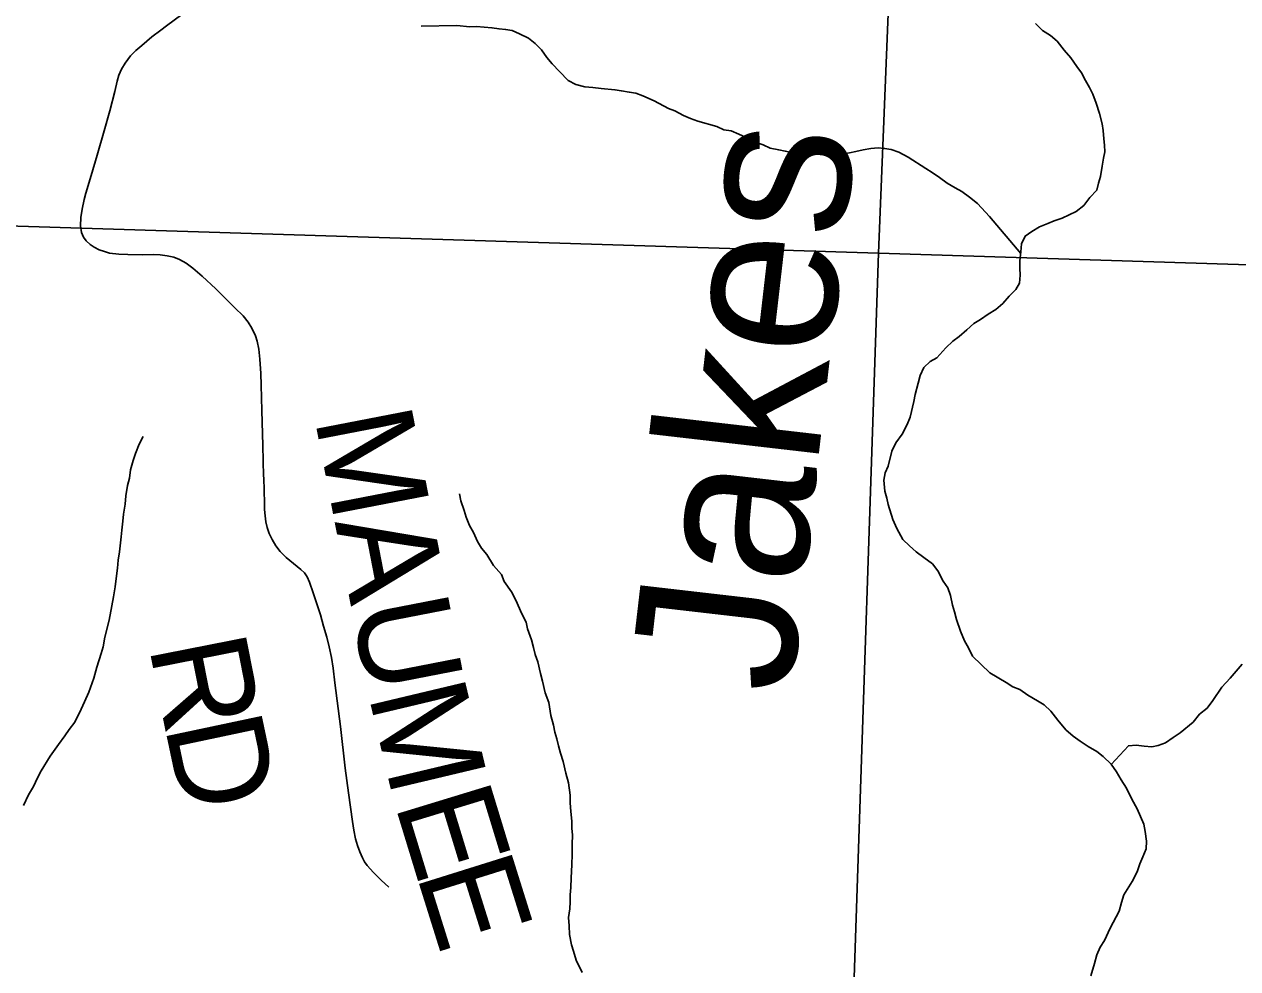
# Model space of a CAD drawing. Extents: x -3.3 to 34, y 0 to 56.8.
# Drawn here: x -1.801 to -1.092, y 32.297 to 32.848 of the extents above; entities that cross this region are included whole.
import ezdxf

# ---------------------------------------------------------------- set-up
doc = ezdxf.new("R2010")
doc.units = 0
for name, color, linetype in [('GM_X_Corporation', 7, 'Continuous'), ('GM_X_Township_Road', 7, 'Continuous'), ('GM_X_Township_Road_Text', 7, 'Continuous'), ('GT_Project_Cells', 7, 'Continuous'), ('GT_Project_Soil_Layers', 7, 'Continuous')]:
    doc.layers.add(name, color=color, linetype=linetype)

msp = doc.modelspace()

# ---------------------------------------------------------------- linework, layer by layer
at = {"layer": 'GM_X_Corporation'}
for points in [[(-2.28281, 33.7097), (-1.26284, 33.67933), (-1.30168, 32.71458), (-2.31978, 32.74649)], [(-1.26284, 33.67933), (-0.25432, 33.65409), (-0.28775, 32.6826), (-1.30168, 32.71458)], [(-2.31978, 32.74649), (-1.30168, 32.71458), (-1.33537, 31.71163), (-2.35994, 31.74572)], [(-1.30168, 32.71458), (-0.28775, 32.6826), (-0.3225, 31.67471), (-1.33537, 31.71163)]]:
    msp.add_lwpolyline(points, close=True, dxfattribs=at)
at = {"layer": 'GM_X_Township_Road'}
for points in [[(-1.66085, 32.58428), (-1.6613, 32.60214), (-1.66182, 32.62264), (-1.6622, 32.63752), (-1.66247, 32.6443), (-1.66308, 32.65254), (-1.66366, 32.65848), (-1.66464, 32.66308), (-1.66552, 32.66626), (-1.66771, 32.67064), (-1.66991, 32.67426), (-1.67276, 32.67788), (-1.67768, 32.68259), (-1.68886, 32.69366), (-1.69675, 32.70111), (-1.70223, 32.70571), (-1.70607, 32.70867), (-1.70991, 32.71075), (-1.71331, 32.71218), (-1.71714, 32.71295), (-1.72131, 32.71349), (-1.72493, 32.71372), (-1.7315, 32.71361), (-1.74019, 32.71376), (-1.74549, 32.71398), (-1.75082, 32.71463), (-1.75388, 32.71549), (-1.75695, 32.71651), (-1.75976, 32.71796), (-1.76221, 32.71969), (-1.76449, 32.72181), (-1.76607, 32.72398), (-1.76723, 32.72662), (-1.76776, 32.73045), (-1.76753, 32.73539), (-1.76692, 32.74023), (-1.76573, 32.7458), (-1.76466, 32.74958), (-1.76164, 32.75986), (-1.75816, 32.77186), (-1.75405, 32.78591), (-1.75076, 32.79775), (-1.74781, 32.80893), (-1.74633, 32.8151), (-1.74534, 32.81855), (-1.74387, 32.822), (-1.74166, 32.82561), (-1.73866, 32.82973), (-1.73545, 32.83296), (-1.732, 32.8359), (-1.7261, 32.84086), (-1.72098, 32.84482), (-1.71766, 32.8474), (-1.70872, 32.85405)], [(-1.58782, 32.34412), (-1.59228, 32.34827), (-1.59677, 32.35281), (-1.60044, 32.35693), (-1.60187, 32.35895), (-1.60309, 32.36128), (-1.6047, 32.36488), (-1.60607, 32.36858), (-1.60718, 32.37236), (-1.60826, 32.37751), (-1.60895, 32.38261), (-1.61122, 32.39925), (-1.61318, 32.4137), (-1.61602, 32.43807), (-1.61918, 32.46364), (-1.62019, 32.4721), (-1.62127, 32.47842), (-1.62261, 32.48467), (-1.62401, 32.49018), (-1.62581, 32.4967), (-1.62771, 32.5032), (-1.62973, 32.50965), (-1.63187, 32.51607), (-1.63413, 32.52245), (-1.63543, 32.52557), (-1.63692, 32.52772), (-1.63922, 32.5298), (-1.64349, 32.5332), (-1.64777, 32.53681), (-1.65127, 32.54018), (-1.65374, 32.54359), (-1.65596, 32.54727), (-1.6576, 32.55088), (-1.65873, 32.55432), (-1.65955, 32.55763), (-1.65997, 32.56112), (-1.6603, 32.56479), (-1.66044, 32.56852), (-1.66082, 32.58329), (-1.66085, 32.58428)]]:
    msp.add_lwpolyline(points, dxfattribs=at)
at = {"layer": 'GT_Project_Soil_Layers'}
for points in [[(-1.21015, 32.84878), (-1.20592, 32.84466), (-1.20133, 32.84168), (-1.19749, 32.83832), (-1.19324, 32.83306), (-1.18939, 32.82856), (-1.18591, 32.82367), (-1.1832, 32.81991), (-1.18087, 32.81538), (-1.17853, 32.81124), (-1.17659, 32.80746), (-1.17462, 32.80217), (-1.17264, 32.79612), (-1.17104, 32.79007), (-1.17061, 32.78628), (-1.17016, 32.78135), (-1.16973, 32.77755), (-1.16967, 32.77376), (-1.17038, 32.76995), (-1.17108, 32.76538), (-1.17213, 32.75929), (-1.17322, 32.75547), (-1.1743, 32.75128), (-1.17841, 32.74705), (-1.18176, 32.74244), (-1.18626, 32.73896), (-1.19455, 32.73505), (-1.19908, 32.73346), (-1.20285, 32.73189), (-1.20775, 32.72992), (-1.21226, 32.7272), (-1.21602, 32.72449), (-1.21823, 32.7199), (-1.21855, 32.71534), (-1.21923, 32.71001), (-1.21917, 32.70583), (-1.21912, 32.70166), (-1.21943, 32.6971), (-1.22165, 32.69327), (-1.22539, 32.68941), (-1.22913, 32.68518), (-1.23325, 32.68171), (-1.23776, 32.67899), (-1.24227, 32.67589), (-1.24603, 32.67355), (-1.25015, 32.6697), (-1.25465, 32.66584), (-1.2584, 32.66313), (-1.26252, 32.65927), (-1.26775, 32.6535), (-1.27151, 32.65117)], [(-1.56884, 32.8472), (-1.54799, 32.84749), (-1.54039, 32.84684), (-1.5366, 32.84689), (-1.52749, 32.84626), (-1.52331, 32.84556), (-1.51952, 32.84523), (-1.51571, 32.84452), (-1.51152, 32.84268), (-1.50617, 32.8401), (-1.50234, 32.83711), (-1.49849, 32.83337), (-1.4954, 32.82885), (-1.49231, 32.8251), (-1.48808, 32.8206), (-1.48308, 32.81535), (-1.4785, 32.81313), (-1.47317, 32.81169), (-1.46862, 32.81137), (-1.46368, 32.81068), (-1.4557, 32.81003), (-1.4519, 32.80933), (-1.44734, 32.80863), (-1.44354, 32.80792), (-1.43935, 32.80646), (-1.43286, 32.80351), (-1.42446, 32.79907), (-1.42065, 32.79761), (-1.41568, 32.79502), (-1.41149, 32.79318), (-1.4073, 32.79171), (-1.39626, 32.78845), (-1.39206, 32.78661), (-1.38788, 32.78591), (-1.3833, 32.78407), (-1.37949, 32.78223), (-1.37528, 32.78001), (-1.36918, 32.77781), (-1.36499, 32.77597), (-1.36004, 32.7749), (-1.35624, 32.77419), (-1.3513, 32.77312), (-1.34751, 32.77318), (-1.34371, 32.77247), (-1.33992, 32.77252), (-1.33574, 32.7722), (-1.33157, 32.77226), (-1.32702, 32.77194), (-1.32323, 32.77237), (-1.31869, 32.7732), (-1.31491, 32.77401), (-1.31075, 32.77483), (-1.30621, 32.77565), (-1.30205, 32.77609), (-1.29825, 32.77576), (-1.29445, 32.77506), (-1.28988, 32.7736), (-1.28453, 32.77064), (-1.2742, 32.76394), (-1.27037, 32.76171), (-1.26616, 32.75874), (-1.26157, 32.75538), (-1.25698, 32.75279), (-1.25316, 32.75056), (-1.24856, 32.74721), (-1.24396, 32.74347), (-1.23703, 32.73597), (-1.21868, 32.71427)], [(-1.27151, 32.65117), (-1.27525, 32.6477), (-1.27746, 32.64311), (-1.27854, 32.63854), (-1.28034, 32.63205), (-1.28105, 32.62787), (-1.2832, 32.61872), (-1.28503, 32.61452), (-1.28799, 32.60878), (-1.29171, 32.60379), (-1.29392, 32.59882), (-1.29607, 32.59005), (-1.29792, 32.58623), (-1.29861, 32.58204), (-1.29815, 32.57559), (-1.29695, 32.57143), (-1.29614, 32.56764), (-1.29337, 32.55895), (-1.29102, 32.55366), (-1.28752, 32.54725), (-1.28368, 32.54351), (-1.27984, 32.54014), (-1.27524, 32.53679), (-1.27026, 32.53306), (-1.26717, 32.52892), (-1.26405, 32.52289), (-1.26135, 32.51913), (-1.25977, 32.5146), (-1.25855, 32.50892), (-1.25736, 32.50513), (-1.25616, 32.50059), (-1.25379, 32.49379), (-1.25144, 32.48813), (-1.24911, 32.48398), (-1.24677, 32.47907), (-1.23677, 32.46934), (-1.22722, 32.46378), (-1.22339, 32.46117), (-1.2192, 32.45971), (-1.2146, 32.45636), (-1.20887, 32.45302), (-1.20505, 32.45079), (-1.2012, 32.44705), (-1.19696, 32.44179), (-1.19233, 32.43616), (-1.18811, 32.43242), (-1.1839, 32.42944), (-1.17931, 32.42646), (-1.17434, 32.4235), (-1.1705, 32.42051), (-1.16589, 32.41602), (-1.1628, 32.4115), (-1.16008, 32.40698), (-1.15698, 32.40209), (-1.15385, 32.39568), (-1.15074, 32.39002), (-1.14879, 32.38549), (-1.14683, 32.38096), (-1.14601, 32.3768), (-1.14518, 32.37111), (-1.14549, 32.36655), (-1.14733, 32.36197), (-1.14916, 32.35776), (-1.15062, 32.35319), (-1.15357, 32.34745), (-1.1584, 32.33979), (-1.15985, 32.33521), (-1.1613, 32.33025), (-1.16647, 32.3203), (-1.16978, 32.31304), (-1.17238, 32.30921), (-1.17422, 32.30462), (-1.17567, 32.29967), (-1.17784, 32.29242)], [(-1.73124, 32.60753), (-1.73345, 32.60294), (-1.73565, 32.5976), (-1.73711, 32.5934), (-1.73856, 32.58806), (-1.73924, 32.58311), (-1.74032, 32.57892), (-1.74138, 32.57283), (-1.74169, 32.56788), (-1.74275, 32.56217), (-1.74307, 32.55799), (-1.74375, 32.55266), (-1.74408, 32.54886), (-1.7451, 32.54011), (-1.74579, 32.53516), (-1.74611, 32.5306), (-1.7468, 32.52603), (-1.74747, 32.51956), (-1.74853, 32.51385), (-1.74959, 32.50852), (-1.75099, 32.50014), (-1.75351, 32.49023), (-1.75457, 32.48452), (-1.75566, 32.4807), (-1.7582, 32.47269), (-1.76001, 32.46621), (-1.76293, 32.45819), (-1.76551, 32.45246), (-1.76734, 32.44826), (-1.77103, 32.44061), (-1.77438, 32.43638), (-1.77699, 32.43255), (-1.78071, 32.42756), (-1.78554, 32.42065), (-1.79074, 32.41222), (-1.79295, 32.40802), (-1.79516, 32.40305), (-1.79813, 32.39807), (-1.80108, 32.39195)], [(-1.54649, 32.57402), (-1.54568, 32.56986), (-1.5437, 32.56419), (-1.54251, 32.56041), (-1.54055, 32.5555), (-1.53822, 32.55135), (-1.53587, 32.54607), (-1.53354, 32.5423), (-1.53046, 32.53854), (-1.52658, 32.53214), (-1.52196, 32.52689), (-1.52038, 32.52273), (-1.51613, 32.51671), (-1.5134, 32.51143), (-1.51027, 32.50426), (-1.50754, 32.49898), (-1.50673, 32.4952), (-1.50437, 32.48877), (-1.50317, 32.48423), (-1.50235, 32.48006), (-1.50078, 32.47591), (-1.49917, 32.46909), (-1.49797, 32.46455), (-1.49636, 32.45774), (-1.49438, 32.45207), (-1.49314, 32.44449), (-1.49155, 32.43881), (-1.49073, 32.43465), (-1.48954, 32.43087), (-1.48873, 32.4267), (-1.48753, 32.42254), (-1.48595, 32.41762), (-1.48434, 32.41081), (-1.48274, 32.40513), (-1.48188, 32.39793), (-1.48182, 32.39337), (-1.48138, 32.38844), (-1.48092, 32.38275), (-1.48086, 32.37857), (-1.48043, 32.37478), (-1.48073, 32.36908), (-1.48065, 32.36339), (-1.48095, 32.3573), (-1.48122, 32.3497), (-1.48152, 32.344), (-1.48184, 32.33982), (-1.48179, 32.33564), (-1.48211, 32.33146), (-1.4828, 32.32651), (-1.48235, 32.32158), (-1.48228, 32.31665), (-1.48106, 32.31059), (-1.47988, 32.30681), (-1.47829, 32.30151), (-1.47477, 32.29435)], [(-1.08934, 32.47444), (-1.09643, 32.46636), (-1.10129, 32.46098), (-1.10649, 32.45331), (-1.10984, 32.4487), (-1.11434, 32.44522), (-1.11807, 32.44061), (-1.12557, 32.43443), (-1.1297, 32.43171), (-1.13421, 32.42861), (-1.13836, 32.42704), (-1.14214, 32.42622), (-1.1467, 32.42654), (-1.15126, 32.42724), (-1.1558, 32.42679), (-1.16583, 32.41593)]]:
    msp.add_lwpolyline(points, dxfattribs=at)

# ---------------------------------------------------------------- texts
at = {"layer": 'GM_X_Township_Road_Text'}
for s, rotation, p in [('M', 280.9595, (-1.63115, 32.61815)), ('A', 280.95846, (-1.61942, 32.55761)), ('U', 281.01153, (-1.60991, 32.50846)), ('R', 281.1469, (-1.72798, 32.48521)), ('M', 283.39082, (-1.59981, 32.45686)), ('D', 281.94623, (-1.71879, 32.43859)), ('E', 286.98059, (-1.58452, 32.39312)), ('E', 287.40192, (-1.57196, 32.35204))]:
    msp.add_text(s, height=0.05682, rotation=rotation, dxfattribs=at).set_placement(p)
at = {"layer": 'GT_Project_Cells'}
msp.add_text('Jakes', height=0.094762, rotation=83.41465, dxfattribs=at).set_placement((-1.35289, 32.45607))

doc.saveas('drawing.dxf')
